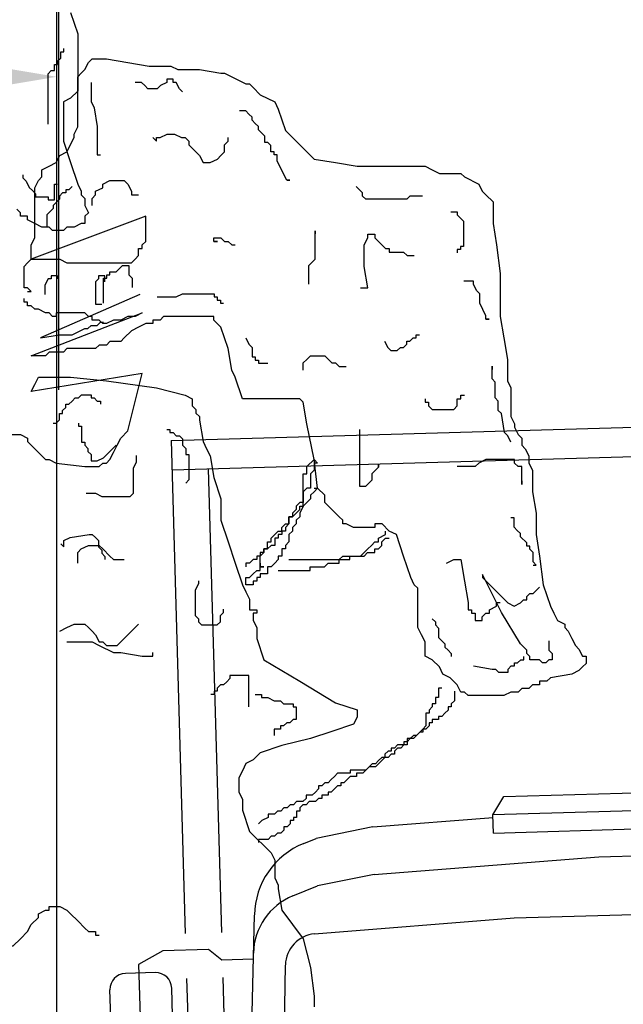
# Model space of a CAD drawing. Extents: x 1616800 to 1632437, y 2248456 to 2251974.
# Tile 305 of 399: x 1619123.11 to 1619124.62, y 2251188.8 to 2251191.27. Entities that reach past the tile are written whole.
import ezdxf

# ---------------------------------------------------------------- set-up
doc = ezdxf.new("R2010")
doc.units = 0
doc.header["$LTSCALE"] = 2
doc.header["$PDMODE"] = 3
doc.header["$PDSIZE"] = 0.2
doc.linetypes.add('CONTINU', pattern=[0])
doc.layers.get('0').update_dxf_attribs({"linetype": 'CONTINUOUS'})
doc.layers.get('Defpoints').update_dxf_attribs({"linetype": 'CONTINUOUS'})
for name, color, linetype in [('0000-PAP-PROFIL EN TRAVERS DE PRINCIPE', 7, 'CONTINUOUS'), ('00profil', 7, 'CONTINUOUS'), ('01 BORDURES', 7, 'CONTINUOUS')]:
    doc.layers.add(name, color=color, linetype=linetype)
doc.styles.add('Arial', font='ARIALN.TTF')
doc.styles.get("Standard").update_dxf_attribs({"font": 'arial.ttf'})
doc.dimstyles.get("Standard").update_dxf_attribs({"dimtxt": 0.18, "dimasz": 0.18, "dimexe": 0.18, "dimexo": 0.0625, "dimgap": 0.09, "dimtad": 0, "dimtih": 1, "dimtoh": 1, "dimdec": 4, "dimzin": 0, "dimdsep": 46, "dimtxsty": 'Standard', "dimcen": 0.09, "dimadec": 0, "dimazin": 0, "dimtfac": 1, "dimtdec": 4, "dimtofl": 0, "dimtmove": 0, "dimatfit": 3, "dimfxl": 1, "dimtolj": 1, "dimtzin": 0, "dimarcsym": 0})

# ---------------------------------------------------------------- blocks, each defined once
blk = doc.blocks.new('*D196')
at = {"layer": '0000-PAP-PROFIL EN TRAVERS DE PRINCIPE', "color": 0, "lineweight": -2, "ltscale": 0.6, "transparency": 16777216}
for p, q in [((1619122.1991, 2251186.067), (1619122.1991, 2251191.1251)), ((1619123.1991, 2251185.984), (1619123.1991, 2251191.1251))]:
    blk.add_line(p, q, dxfattribs=at)
at = {"layer": '0000-PAP-PROFIL EN TRAVERS DE PRINCIPE', "color": 0, "linetype": 'Continuous', "lineweight": -2, "ltscale": 0.6, "transparency": 16777216}
blk.add_line((1619122.5991, 2251191.1251), (1619122.7991, 2251191.1251), dxfattribs=at)
at = {"layer": '0000-PAP-PROFIL EN TRAVERS DE PRINCIPE', "color": 0, "ltscale": 0.6, "transparency": 16777216}
for points in [[(1619122.5991, 2251191.1918), (1619122.5991, 2251191.0585), (1619122.1991, 2251191.1251)], [(1619122.7991, 2251191.1918), (1619122.7991, 2251191.0585), (1619123.1991, 2251191.1251)]]:
    blk.add_solid(points, dxfattribs=at)
at = {"layer": 'Defpoints', "color": 0, "ltscale": 0.6, "transparency": 16777216}
for p in [(1619123.1991, 2251191.1251), (1619122.1991, 2251186.067), (1619123.1991, 2251185.984)]:
    blk.add_point(p, dxfattribs=at)
at = {"layer": '0000-PAP-PROFIL EN TRAVERS DE PRINCIPE', "color": 0, "ltscale": 0.6, "transparency": 16777216, "insert": (1619122.6692, 2251191.4719), "char_height": 0.32, "attachment_point": 5, "style": 'Arial'}
blk.add_mtext('\\A1;1.00', dxfattribs=at)
blk = doc.blocks.new('*D195')
at = {"layer": '0000-PAP-PROFIL EN TRAVERS DE PRINCIPE', "color": 0, "lineweight": -2, "ltscale": 0.6, "transparency": 16777216}
for p, q in [((1619123.1991, 2251191.1251), (1619123.1991, 2251192.559)), ((1619126.2038, 2251190.3401), (1619126.2038, 2251192.559))]:
    blk.add_line(p, q, dxfattribs=at)
at = {"layer": '0000-PAP-PROFIL EN TRAVERS DE PRINCIPE', "color": 0, "linetype": 'Continuous', "lineweight": -2, "ltscale": 0.6, "transparency": 16777216}
for p, q in [((1619123.5991, 2251192.559), (1619123.8258, 2251192.559)), ((1619125.8038, 2251192.559), (1619125.5771, 2251192.559))]:
    blk.add_line(p, q, dxfattribs=at)
at = {"layer": '0000-PAP-PROFIL EN TRAVERS DE PRINCIPE', "color": 0, "ltscale": 0.6, "transparency": 16777216}
for points in [[(1619123.5991, 2251192.6256), (1619123.5991, 2251192.4923), (1619123.1991, 2251192.559)], [(1619125.8038, 2251192.6256), (1619125.8038, 2251192.4923), (1619126.2038, 2251192.559)]]:
    blk.add_solid(points, dxfattribs=at)
at = {"layer": 'Defpoints', "color": 0, "ltscale": 0.6, "transparency": 16777216}
for p in [(1619126.2038, 2251192.559), (1619123.1991, 2251191.1251), (1619126.2038, 2251190.3401)]:
    blk.add_point(p, dxfattribs=at)
at = {"layer": '0000-PAP-PROFIL EN TRAVERS DE PRINCIPE', "color": 0, "ltscale": 0.6, "transparency": 16777216, "insert": (1619124.7015, 2251192.559), "char_height": 0.32, "attachment_point": 5, "style": 'Arial'}
blk.add_mtext('\\A1;Parking PL', dxfattribs=at)
blk = doc.blocks.new('*D203')
at = {"layer": '0000-PAP-PROFIL EN TRAVERS DE PRINCIPE', "color": 0, "linetype": 'CONTINU', "lineweight": -2, "ltscale": 0.03, "transparency": 16777216}
for p, q in [((1619122.1944, 2251189.7212), (1619122.1944, 2251193.3581)), ((1619138.6991, 2251189.7494), (1619138.6991, 2251193.3581))]:
    blk.add_line(p, q, dxfattribs=at)
at = {"layer": '0000-PAP-PROFIL EN TRAVERS DE PRINCIPE', "color": 0, "linetype": 'Continuous', "lineweight": -2, "ltscale": 0.03, "transparency": 16777216}
for p, q in [((1619122.5944, 2251193.3581), (1619129.1385, 2251193.3581)), ((1619138.2991, 2251193.3581), (1619131.755, 2251193.3581))]:
    blk.add_line(p, q, dxfattribs=at)
at = {"layer": '0000-PAP-PROFIL EN TRAVERS DE PRINCIPE', "color": 0, "linetype": 'CONTINU', "ltscale": 0.03, "transparency": 16777216}
for points in [[(1619122.5944, 2251193.4248), (1619122.5944, 2251193.2915), (1619122.1944, 2251193.3581)], [(1619138.2991, 2251193.4248), (1619138.2991, 2251193.2915), (1619138.6991, 2251193.3581)]]:
    blk.add_solid(points, dxfattribs=at)
at = {"layer": 'Defpoints', "color": 0, "linetype": 'CONTINU', "ltscale": 0.03, "transparency": 16777216}
for p in [(1619138.6991, 2251193.3581), (1619138.6991, 2251189.7494), (1619122.1944, 2251189.7212)]:
    blk.add_point(p, dxfattribs=at)
at = {"layer": '0000-PAP-PROFIL EN TRAVERS DE PRINCIPE', "color": 0, "linetype": 'CONTINU', "ltscale": 0.03, "transparency": 16777216, "insert": (1619130.4467, 2251193.3581), "char_height": 0.32, "attachment_point": 5, "style": 'Arial'}
blk.add_mtext('\\A1;Emprise 16.50m', dxfattribs=at)
blk = doc.blocks.new('*D219')
at = {"layer": '0000-PAP-PROFIL EN TRAVERS DE PRINCIPE', "color": 0, "lineweight": -2, "ltscale": 0.6, "transparency": 16777216}
for p, q in [((1619122.1991, 2251191.1251), (1619122.1991, 2251192.559)), ((1619123.2038, 2251190.3401), (1619123.2038, 2251192.559))]:
    blk.add_line(p, q, dxfattribs=at)
at = {"layer": '0000-PAP-PROFIL EN TRAVERS DE PRINCIPE', "color": 0, "linetype": 'Continuous', "lineweight": -2, "ltscale": 0.6, "transparency": 16777216}
blk.add_line((1619122.5991, 2251192.559), (1619122.8038, 2251192.559), dxfattribs=at)
at = {"layer": '0000-PAP-PROFIL EN TRAVERS DE PRINCIPE', "color": 0, "ltscale": 0.6, "transparency": 16777216}
for points in [[(1619122.5991, 2251192.6256), (1619122.5991, 2251192.4923), (1619122.1991, 2251192.559)], [(1619122.8038, 2251192.6256), (1619122.8038, 2251192.4923), (1619123.2038, 2251192.559)]]:
    blk.add_solid(points, dxfattribs=at)
at = {"layer": 'Defpoints', "color": 0, "ltscale": 0.6, "transparency": 16777216}
for p in [(1619123.2038, 2251192.559), (1619122.1991, 2251191.1251), (1619123.2038, 2251190.3401)]:
    blk.add_point(p, dxfattribs=at)
at = {"layer": '0000-PAP-PROFIL EN TRAVERS DE PRINCIPE', "color": 0, "ltscale": 0.6, "transparency": 16777216, "insert": (1619122.7062, 2251192.8406), "char_height": 0.32, "attachment_point": 5, "style": 'Arial'}
blk.add_mtext('\\A1;EV', dxfattribs=at)
blk = doc.blocks.new('BEAUTIFUL TREE')
at = {"layer": '00profil', "color": 8}
for points in [[(1.6292, 6.5612), (1.6518, 6.4934), (1.6518, 6.3124), (1.6292, 6.2898), (1.6066, 6.2785), (1.6066, 6.154), (1.6292, 6.0862), (1.6518, 6.0183), (1.6631, 5.9957), (1.6631, 5.9844), (1.6745, 5.9731), (1.6745, 5.9505), (1.6858, 5.9278), (1.6745, 5.9165), (1.6745, 5.8939), (1.6631, 5.8939), (1.6405, 5.8826), (1.6179, 5.8826), (1.6066, 5.8713), (1.5726, 5.8713), (1.5613, 5.8826), (1.5387, 5.8826), (1.516, 5.8939), (1.4934, 5.9052), (1.4934, 5.9165), (1.4708, 5.9165), (1.4708, 5.9278), (1.4595, 5.9391)], [(1.5582, 6.2075), (1.5582, 6.3671), (1.5682, 6.3771), (1.5782, 6.3771), (1.5782, 6.397), (1.5882, 6.397), (1.5882, 6.407), (1.5982, 6.417), (1.5982, 6.4369), (1.6081, 6.4369), (1.6081, 6.4469)], [(1.4934, 5.679), (1.5047, 5.679), (1.4934, 5.6903), (1.4821, 5.6903), (1.4821, 5.7582), (1.4934, 5.7695), (1.5047, 5.7808), (1.5953, 5.7808), (1.6179, 5.7695), (1.8216, 5.7695), (1.8329, 5.7808), (1.8442, 5.7921), (1.8442, 5.8147), (1.8555, 5.8147), (1.8555, 5.826), (1.8668, 5.8373), (1.8668, 5.9165), (1.5047, 5.7808), (1.5047, 5.826), (1.516, 5.8487), (1.516, 6.007), (1.5274, 6.0296), (1.5387, 6.0409), (1.5387, 6.0636), (1.5613, 6.0749), (1.5839, 6.0862), (1.5953, 6.1088), (1.6179, 6.1201), (1.6405, 6.1654), (1.6405, 6.1767), (1.6518, 6.1993), (1.6518, 6.3576), (1.6631, 6.3689), (1.6745, 6.3803), (1.6858, 6.4029), (1.6971, 6.4142), (1.7423, 6.4142), (1.8102, 6.4029), (1.8781, 6.3916), (1.946, 6.3916), (1.9687, 6.3803), (2.0365, 6.3803), (2.1044, 6.3689), (2.1157, 6.3689), (2.1836, 6.335), (2.195, 6.335), (2.2063, 6.3237), (2.2289, 6.3011), (2.2742, 6.2785), (2.2855, 6.2558), (2.3081, 6.188), (2.376, 6.1201), (2.3986, 6.0975), (2.4665, 6.0862), (2.5344, 6.0749), (2.7494, 6.0749), (2.772, 6.0636), (2.7947, 6.0522), (2.8625, 6.0522), (2.8739, 6.0409), (2.9191, 6.0183), (2.9304, 5.9957), (2.9418, 5.9844), (2.9644, 5.9618), (2.9644, 5.8939), (2.9757, 5.826), (2.987, 5.7355), (2.987, 5.5998), (2.9983, 5.532), (3.0096, 5.4641), (3.0096, 5.3962), (3.021, 5.3736), (3.021, 5.2831), (3.0323, 5.2605), (3.0323, 5.2492), (3.0436, 5.2266), (3.0549, 5.2153), (3.0549, 5.1926), (3.0662, 5.1813), (3.0775, 5.1587), (3.0775, 5.1361), (3.0889, 5.1135), (3.0889, 5.0456), (3.1002, 4.9777), (3.1002, 4.9099), (3.1115, 4.842), (3.1228, 4.7515), (3.1454, 4.6837), (3.1567, 4.661), (3.1681, 4.6384), (3.1907, 4.6271), (3.1907, 4.6158), (3.202, 4.6045), (3.2133, 4.5819), (3.2246, 4.5592), (3.2359, 4.5479), (3.2473, 4.5253), (3.2586, 4.5253), (3.2586, 4.5027), (3.2473, 4.4914), (3.2359, 4.4801), (3.2133, 4.4688), (3.1454, 4.4574), (3.1341, 4.4461), (3.1115, 4.4461), (3.1115, 4.4348), (3.0889, 4.4348), (3.0775, 4.4235), (3.0549, 4.4235), (3.0436, 4.4122), (3.021, 4.4122), (2.9983, 4.4009), (2.8852, 4.4009), (2.8739, 4.4122), (2.8625, 4.4122), (2.8512, 4.4348), (2.8286, 4.4574), (2.806, 4.4688), (2.7947, 4.4914), (2.772, 4.514), (2.7494, 4.5253), (2.7494, 4.5706), (2.7381, 4.5932), (2.7268, 4.6158), (2.7268, 4.7402), (2.7155, 4.7515), (2.7041, 4.7741), (2.6815, 4.842), (2.6589, 4.9099), (2.6362, 4.9212), (2.6136, 4.9438), (2.591, 4.9438), (2.591, 4.9325), (2.5231, 4.9325), (2.5005, 4.9438), (2.4891, 4.9438), (2.4891, 4.9551), (2.4778, 4.9664), (2.4552, 4.989), (2.4326, 5.0117), (2.4326, 5.0343), (2.4099, 5.0569), (2.3986, 5.1474), (2.376, 5.2605), (2.3647, 5.3284), (2.3534, 5.3397), (2.1723, 5.3397), (2.1497, 5.4075), (2.1384, 5.4302), (2.1271, 5.498), (2.1044, 5.5659), (2.0818, 5.5885), (2.0818, 5.5998), (1.9234, 5.5998), (1.9121, 5.5885), (1.8894, 5.5885), (1.8894, 5.5772), (1.8668, 5.5772), (1.8442, 5.5659), (1.8216, 5.5546), (1.7989, 5.532), (1.7876, 5.5206), (1.7537, 5.5206), (1.7423, 5.5093), (1.7197, 5.5093), (1.7084, 5.498), (1.6179, 5.498), (1.6066, 5.4867), (1.5613, 5.4867), (1.55, 5.4754), (1.5047, 5.4754), (1.8555, 5.6111), (1.8329, 5.5998), (1.8102, 5.5998), (1.7876, 5.5885), (1.765, 5.5885), (1.7423, 5.5772), (1.731, 5.5772), (1.7197, 5.5885), (1.6971, 5.5885), (1.6971, 5.5998), (1.6858, 5.5998), (1.6745, 5.6111), (1.5839, 5.6111), (1.5839, 5.5998), (1.5726, 5.5998), (1.5613, 5.6111), (1.55, 5.6111), (1.5274, 5.6224), (1.516, 5.6224), (1.5047, 5.6338), (1.4934, 5.6338), (1.4934, 5.6451), (1.4821, 5.6451), (1.4821, 5.6564)], [(1.6938, 6.3398), (1.6938, 6.2799), (1.7037, 6.26), (1.7137, 6.2001), (1.7137, 6.1104), (1.7237, 6.1104)], [(1.9831, 6.3099), (1.9732, 6.3198), (1.9632, 6.3398), (1.9532, 6.3398), (1.9532, 6.3498), (1.9332, 6.3498), (1.9332, 6.3398), (1.9133, 6.3298), (1.9033, 6.3198), (1.8734, 6.3198), (1.8634, 6.3298), (1.8534, 6.3398), (1.8335, 6.3398)], [(2.3124, 6.0306), (2.3224, 6.0306), (2.3124, 6.0306), (2.2825, 6.0904), (2.2825, 6.1104), (2.2725, 6.1104), (2.2725, 6.1203), (2.2625, 6.1203), (2.2625, 6.1403), (2.2526, 6.1503), (2.2426, 6.1503), (2.2426, 6.1702), (2.2226, 6.1902), (2.2226, 6.2001), (2.2126, 6.2101), (2.2027, 6.2201), (2.2027, 6.2301), (2.1927, 6.24), (2.1827, 6.25), (2.1627, 6.25)], [(1.8894, 6.1654), (1.9008, 6.154), (1.9008, 6.1654), (1.9121, 6.1654), (1.9347, 6.1767), (1.9573, 6.1767), (1.98, 6.1654), (1.9913, 6.1654), (2.0026, 6.154), (2.0026, 6.1427), (2.0252, 6.1201), (2.0365, 6.1088), (2.0479, 6.0862), (2.0705, 6.0862), (2.0931, 6.0975), (2.1044, 6.1088), (2.1157, 6.1201), (2.1157, 6.1427), (2.1271, 6.154), (2.1271, 6.1654)], [(1.4784, 6.0479), (1.4784, 6.038), (1.4884, 6.028), (1.4984, 6.008), (1.5084, 5.9981), (1.5183, 5.9881), (1.5183, 5.9781), (1.5582, 5.9781), (1.5582, 5.9681), (1.5782, 5.9681), (1.5782, 6.018), (1.5882, 6.018)], [(1.6339, 6.0106), (1.6239, 6.0006), (1.6139, 6.0006), (1.6139, 5.9907), (1.6039, 5.9907), (1.594, 5.9807), (1.594, 5.9707), (1.584, 5.9607), (1.574, 5.9508), (1.574, 5.9408), (1.564, 5.9308), (1.5541, 5.9208), (1.5541, 5.8809)], [(1.6971, 5.9505), (1.6971, 5.9731), (1.7084, 5.9844), (1.7084, 5.9957), (1.731, 6.007), (1.731, 6.0183), (1.7537, 6.0296), (1.7989, 6.0296), (1.8102, 6.0183), (1.8216, 5.9957), (1.8216, 5.9844), (1.8442, 5.9844)], [(2.7415, 5.9807), (2.7016, 5.9807), (2.6916, 5.9707), (2.5619, 5.9707), (2.5519, 5.9807), (2.5519, 5.9907), (2.5419, 6.0006), (2.532, 6.0106)], [(2.8313, 5.9308), (2.8513, 5.9308), (2.8513, 5.9208), (2.8612, 5.9109), (2.8712, 5.9009), (2.8712, 5.8211), (2.8612, 5.8211), (2.8612, 5.8111), (2.8513, 5.8111), (2.8513, 5.8012)], [(2.3823, 5.7014), (2.3823, 5.7613), (2.3923, 5.7712), (2.4022, 5.7812), (2.4022, 5.871), (2.4022, 5.861)], [(2.5457, 5.6903), (2.5684, 5.6903), (2.557, 5.7582), (2.557, 5.826), (2.5684, 5.8487), (2.5684, 5.86), (2.591, 5.86), (2.591, 5.8487), (2.6023, 5.8373), (2.6249, 5.8147), (2.6362, 5.8147), (2.6362, 5.8034), (2.6815, 5.8034), (2.6928, 5.7921), (2.7155, 5.7921)], [(2.0818, 5.8373), (2.0931, 5.8373), (2.0818, 5.8373), (2.0818, 5.8487), (2.1044, 5.8487), (2.1157, 5.8373), (2.1271, 5.8373), (2.1384, 5.826), (2.1497, 5.826)], [(1.7337, 5.6416), (1.7337, 5.7214), (1.7436, 5.7214), (1.7436, 5.7313), (1.7536, 5.7313), (1.7536, 5.7413), (1.7736, 5.7413), (1.7836, 5.7513), (1.7935, 5.7613), (1.8135, 5.7613), (1.8135, 5.7313), (1.8235, 5.7214), (1.8235, 5.6914)], [(1.5882, 5.7287), (1.5882, 5.7188), (1.5882, 5.7287), (1.5682, 5.7287), (1.5682, 5.7188), (1.5582, 5.7188), (1.5483, 5.6988), (1.5483, 5.6689)], [(1.7379, 5.7088), (1.7379, 5.7287), (1.7179, 5.7287), (1.7179, 5.7188), (1.7079, 5.7088), (1.7079, 5.639), (1.7279, 5.639)], [(2.942, 5.5917), (2.952, 5.5917), (2.942, 5.5917), (2.942, 5.6017), (2.9321, 5.6216), (2.9221, 5.6416), (2.9221, 5.6715), (2.9121, 5.6815), (2.9021, 5.7014), (2.9021, 5.7114), (2.8722, 5.7114)], [(1.8476, 5.6689), (1.5341, 5.5318), (1.594, 5.5418), (1.6339, 5.5418), (1.6738, 5.5618), (1.6838, 5.5618), (1.6938, 5.5717), (1.7137, 5.5717), (1.7237, 5.5817), (1.7337, 5.5817)], [(1.9033, 5.6615), (1.9632, 5.6615), (1.9831, 5.6715), (2.0829, 5.6715), (2.0829, 5.6615), (2.0929, 5.6615), (2.0929, 5.6515), (2.1029, 5.6515), (2.1029, 5.6416), (2.1129, 5.6416)], [(2.1827, 5.5318), (2.1927, 5.5119), (2.2027, 5.5019), (2.2027, 5.472), (2.2126, 5.472), (2.2126, 5.462), (2.2226, 5.462), (2.2226, 5.452), (2.2526, 5.452)], [(2.6218, 5.5219), (2.6317, 5.5019), (2.6417, 5.4919), (2.6617, 5.4919), (2.6717, 5.5019), (2.6816, 5.5019), (2.6916, 5.5119), (2.6916, 5.5219), (2.7016, 5.5219), (2.7116, 5.5318), (2.7215, 5.5318), (2.7215, 5.5418), (2.7315, 5.5418)], [(2.3647, 5.4302), (2.3647, 5.4528), (2.376, 5.4641), (2.3873, 5.4754), (2.4326, 5.4754), (2.4552, 5.4528), (2.4665, 5.4528), (2.4778, 5.4415), (2.5005, 5.4415)], [(1.4255, 5.2266), (1.4708, 5.2266), (1.4934, 5.2153), (1.4934, 5.2039), (1.5047, 5.1926), (1.5274, 5.17), (1.55, 5.1474), (1.5613, 5.1474), (1.5839, 5.1361), (1.6745, 5.1248), (1.7197, 5.1248), (1.731, 5.1361), (1.7423, 5.1361), (1.7537, 5.1474), (1.765, 5.17), (1.7763, 5.1926), (1.7876, 5.2153), (1.8102, 5.2379), (1.8555, 5.4189), (1.5047, 5.3623), (1.516, 5.3849), (1.5274, 5.4075), (1.6292, 5.4075), (1.7423, 5.3962), (1.9008, 5.3736), (1.9913, 5.351), (2.0139, 5.3397), (2.0139, 5.3171), (2.0252, 5.3057), (2.0252, 5.2944), (2.0365, 5.2831), (2.0365, 5.2718), (2.0479, 5.2039), (2.0592, 5.1813), (2.0705, 5.1587), (2.0818, 5.0908), (2.1044, 5.023), (2.1044, 4.9551), (2.1271, 4.8873), (2.1497, 4.8194), (2.1723, 4.7515), (2.1836, 4.7289), (2.195, 4.7063), (2.195, 4.6723), (2.2176, 4.6723), (2.2176, 4.661), (2.2063, 4.661), (2.2063, 4.6384), (2.2176, 4.6158), (2.2176, 4.5819), (2.2402, 4.514), (2.3534, 4.4461), (2.4665, 4.3783), (2.5344, 4.3557), (2.5344, 4.333), (2.5231, 4.3104), (2.4552, 4.2878), (2.3873, 4.2652), (2.2968, 4.2425), (2.2289, 4.2199), (2.2063, 4.1973), (2.1836, 4.186), (2.1723, 4.1634), (2.161, 4.1407), (2.161, 4.0955), (2.1723, 4.0729), (2.1723, 4.039), (2.195, 3.9711), (2.2628, 3.9032), (2.2742, 3.8806), (2.2742, 3.8241), (2.2855, 3.8014), (2.2855, 3.7901), (2.2968, 3.7223), (2.3647, 3.6318), (2.3873, 3.5413), (2.3986, 3.4508), (2.3986, 3.4169)], [(3.0209, 5.2027), (3.0109, 5.2226), (3.0009, 5.2326), (2.991, 5.2924), (2.981, 5.3024), (2.981, 5.3323), (2.971, 5.3423), (2.971, 5.3922), (2.961, 5.4022), (2.961, 5.4421), (2.961, 5.4321)], [(1.574, 5.2625), (1.584, 5.2625), (1.594, 5.2725), (1.594, 5.2924), (1.6039, 5.2924), (1.6039, 5.3024), (1.6139, 5.3124), (1.6139, 5.3224), (1.6239, 5.3224), (1.6339, 5.3323), (1.6439, 5.3423), (1.6538, 5.3423), (1.6638, 5.3523), (1.6938, 5.3523), (1.6938, 5.3423), (1.7037, 5.3423), (1.7137, 5.3323), (1.7237, 5.3323), (1.7237, 5.3224)], [(2.7494, 5.3397), (2.7494, 5.3284), (2.7607, 5.3284), (2.7607, 5.3171), (2.772, 5.3057), (2.8399, 5.3057), (2.8512, 5.3171), (2.8512, 5.3397), (2.8625, 5.3397), (2.8625, 5.351), (2.8739, 5.351)], [(1.6538, 5.2625), (1.6538, 5.2525), (1.6638, 5.2525), (1.6638, 5.2027), (1.6738, 5.2027), (1.6738, 5.1927), (1.6838, 5.1827), (1.6838, 5.1728), (1.6938, 5.1628), (1.6938, 5.1428), (1.7137, 5.1428), (1.7337, 5.1528), (1.7436, 5.1628), (1.7536, 5.1728), (1.7736, 5.1927)], [(1.9332, 5.2426), (1.9432, 5.2426), (1.9432, 5.2326), (1.9532, 5.2326), (1.9632, 5.2226), (1.9732, 5.2226), (1.9831, 5.2127), (1.9831, 5.1927), (1.9931, 5.1827), (1.9931, 5.1628), (2.0031, 5.1628), (2.0031, 5.083), (1.9931, 5.073)], [(2.5419, 5.2426), (2.5419, 5.063), (2.5619, 5.063), (2.5719, 5.073), (2.5818, 5.083), (2.5818, 5.1029), (2.5918, 5.1129), (2.6018, 5.1229), (2.6018, 5.1329), (2.6018, 5.1229)], [(1.678, 5.0405), (1.7079, 5.0405), (1.7279, 5.0305), (1.8177, 5.0305), (1.8277, 5.0405), (1.8277, 5.1203), (1.8376, 5.1402), (1.8376, 5.1602)], [(2.3986, 5.0569), (2.4099, 5.0569), (2.3986, 5.0456), (2.3873, 5.0343), (2.3873, 5.023), (2.376, 5.0117), (2.3647, 5.0004), (2.3534, 4.9777), (2.3534, 4.9664), (2.3421, 4.9551), (2.3421, 4.9438), (2.3307, 4.9325), (2.3307, 4.9212), (2.3194, 4.9099), (2.3194, 4.8873), (2.3081, 4.8759), (2.3081, 4.8646), (2.2968, 4.8646), (2.2968, 4.842), (2.2855, 4.842), (2.2855, 4.8307), (2.2742, 4.8194), (2.2628, 4.8081), (2.2515, 4.8081), (2.2515, 4.7855), (2.2289, 4.7855), (2.2289, 4.7741), (2.2176, 4.7741), (2.2176, 4.7628), (2.2063, 4.7628), (2.2063, 4.7515), (2.1836, 4.7515), (2.1836, 4.7741), (2.195, 4.7741), (2.2063, 4.7855), (2.2176, 4.7968), (2.2289, 4.7968), (2.2289, 4.8194), (2.2289, 4.8081), (2.2402, 4.8081), (2.2289, 4.8081), (2.2289, 4.842), (2.2402, 4.8533), (2.2402, 4.8646), (2.2515, 4.8646), (2.2515, 4.8873), (2.2628, 4.8873), (2.2628, 4.8986), (2.2742, 4.9099), (2.2855, 4.9212), (2.2968, 4.9212), (2.2968, 4.9325), (2.3081, 4.9438), (2.3194, 4.9438), (2.3194, 4.9664), (2.3307, 4.9664), (2.3421, 4.9777), (2.3534, 4.989), (2.3534, 5.0004), (2.3647, 5.0004), (2.3647, 5.1022), (2.376, 5.1022), (2.376, 5.1248), (2.3986, 5.1474), (2.4099, 5.1361), (2.3986, 5.1361), (2.3986, 5.1135), (2.3873, 5.1022), (2.3873, 5.0569), (2.376, 5.0569), (2.3647, 5.0456), (2.3647, 5.0117), (2.3534, 5.0117), (2.3421, 5.0004), (2.3421, 4.989), (2.3307, 4.9777), (2.3307, 4.9664), (2.3194, 4.9664), (2.3194, 4.9438), (2.3081, 4.9325), (2.3081, 4.9212), (2.2968, 4.9212), (2.2968, 4.9099), (2.2855, 4.9099), (2.2855, 4.8986), (2.2742, 4.8986), (2.2742, 4.8759), (2.2628, 4.8759), (2.2515, 4.8646), (2.2402, 4.8646), (2.2402, 4.8533), (2.2289, 4.8533), (2.2289, 4.842), (2.2176, 4.842), (2.2176, 4.8307), (2.2063, 4.8307), (2.195, 4.8194), (2.1836, 4.8194), (2.1836, 4.8081)], [(3.0549, 5.0795), (3.0549, 5.0682), (3.0549, 5.1248), (3.0436, 5.1248), (3.0323, 5.1361), (3.0323, 5.1474), (2.9418, 5.1474), (2.9191, 5.1361), (2.9078, 5.1248), (2.8512, 5.1248)], [(3.0908, 4.8137), (3.1007, 4.8137), (3.0908, 4.8236), (3.0908, 4.8536), (3.0808, 4.8635), (3.0808, 4.8735), (3.0708, 4.8735), (3.0708, 4.8835), (3.0508, 4.9034), (3.0508, 4.9134), (3.0409, 4.9234), (3.0309, 4.9334), (3.0309, 4.9633), (3.0209, 4.9633)], [(2.3194, 4.8307), (2.4778, 4.8307), (2.4891, 4.842), (2.5457, 4.842), (2.5684, 4.8646), (2.5797, 4.8759), (2.591, 4.8873), (2.6023, 4.8873), (2.6023, 4.8986), (2.6249, 4.9099), (2.6249, 4.9212)], [(1.5982, 4.8809), (1.6081, 4.8709), (1.6081, 4.8909), (1.6281, 4.9009), (1.688, 4.9108), (1.6979, 4.9108), (1.7079, 4.9009), (1.7179, 4.8909), (1.7179, 4.8709), (1.7279, 4.861), (1.7279, 4.851), (1.7379, 4.841), (1.7379, 4.831)], [(2.2851, 4.7968), (2.3869, 4.7968), (2.3869, 4.8081), (2.4322, 4.8081), (2.4435, 4.8194), (2.4775, 4.8194), (2.4775, 4.8307), (2.5114, 4.8307), (2.5114, 4.842), (2.5567, 4.842), (2.568, 4.8533), (2.5906, 4.8533), (2.5906, 4.8646), (2.6019, 4.8646), (2.6132, 4.8759), (2.6132, 4.8873), (2.6246, 4.8986), (2.6359, 4.8986)], [(1.6518, 4.8194), (1.6518, 4.8533), (1.6631, 4.8646), (1.6858, 4.8759), (1.7197, 4.8759), (1.731, 4.8646), (1.7537, 4.842), (1.765, 4.8307), (1.7989, 4.8307)], [(2.8173, 4.8194), (2.8399, 4.8307), (2.8625, 4.8307), (2.8739, 4.7628), (2.8852, 4.695), (2.8852, 4.6723), (2.8965, 4.6723), (2.8965, 4.661), (2.9078, 4.661), (2.9078, 4.6384), (2.9304, 4.6384), (2.9304, 4.6497), (2.9418, 4.661), (2.9531, 4.661), (2.9531, 4.6723), (2.9757, 4.6837), (2.9757, 4.695), (2.987, 4.695)], [(3.1406, 4.5743), (3.1406, 4.5444), (3.1506, 4.5344), (3.1506, 4.5144), (3.1406, 4.5144), (3.1307, 4.5045), (3.1207, 4.5045), (3.1107, 4.5144), (3.0808, 4.5144), (3.0808, 4.5244), (3.0708, 4.5344), (3.0708, 4.5444), (3.0508, 4.5643), (2.991, 4.664), (2.9311, 4.7837), (2.9311, 4.7738), (3.0109, 4.694), (3.0309, 4.684), (3.0508, 4.694), (3.0608, 4.7039), (3.0708, 4.7039), (3.0708, 4.7139), (3.0808, 4.7239), (3.0908, 4.7239), (3.1107, 4.7438)], [(2.033, 4.7638), (2.033, 4.7538), (2.023, 4.7339), (2.023, 4.6541), (2.033, 4.6441), (2.033, 4.6341), (2.043, 4.6242), (2.0929, 4.6242), (2.1029, 4.6341), (2.1029, 4.6541), (2.1129, 4.664), (2.1129, 4.674)], [(2.7724, 4.6441), (2.7824, 4.6341), (2.7824, 4.6242), (2.7924, 4.6142), (2.7924, 4.5843), (2.8023, 4.5743), (2.8123, 4.5643), (2.8123, 4.5543), (2.8223, 4.5444), (2.8323, 4.5344), (2.8323, 4.5244)], [(1.5953, 4.6045), (1.6179, 4.6158), (1.6405, 4.6271), (1.6745, 4.6271), (1.6858, 4.6158), (1.6971, 4.6045), (1.7084, 4.5932), (1.7197, 4.5706), (1.731, 4.5706), (1.7423, 4.5592), (1.7763, 4.5592), (1.7876, 4.5706), (1.7989, 4.5819), (1.8216, 4.6045), (1.8329, 4.6158), (1.8442, 4.6271)], [(1.6179, 4.5706), (1.6971, 4.5706), (1.7197, 4.5592), (1.765, 4.5366), (1.7876, 4.5366), (1.8555, 4.5253), (1.8894, 4.5253), (1.8894, 4.5366)], [(2.9021, 4.4945), (2.962, 4.4845), (2.972, 4.4845), (2.9819, 4.4745), (3.0119, 4.4745), (3.0119, 4.4845), (3.0219, 4.4945), (3.0318, 4.4945), (3.0318, 4.5045), (3.0418, 4.5045), (3.0518, 4.5144), (3.0618, 4.5144), (3.0618, 4.5244)], [(2.1927, 4.3648), (2.1927, 4.4646), (2.1328, 4.4646), (2.1328, 4.4546), (2.1228, 4.4446), (2.1129, 4.4346), (2.1029, 4.4346), (2.0929, 4.4247), (2.0929, 4.4147), (2.0829, 4.4147), (2.0829, 4.4047), (2.0729, 4.4047)], [(2.8023, 4.4247), (2.7924, 4.4247), (2.7924, 4.3947), (2.7824, 4.3947), (2.7824, 4.3748), (2.7724, 4.3748), (2.7724, 4.3648), (2.7624, 4.3548), (2.7624, 4.3449), (2.7524, 4.3449), (2.7524, 4.305), (2.7425, 4.295), (2.7225, 4.275), (2.7125, 4.275), (2.7025, 4.2651), (2.6926, 4.2651), (2.6926, 4.2451), (2.6826, 4.2451), (2.6726, 4.2351), (2.6626, 4.2351), (2.6527, 4.2252), (2.6527, 4.2152), (2.6427, 4.2152), (2.6327, 4.2052), (2.6227, 4.2052), (2.6127, 4.1952), (2.6028, 4.1853), (2.5928, 4.1753), (2.5728, 4.1753), (2.5628, 4.1653), (2.513, 4.1653), (2.513, 4.1553), (2.473, 4.1553), (2.4631, 4.1454), (2.4531, 4.1354), (2.4431, 4.1254), (2.4331, 4.1254), (2.4231, 4.1154), (2.4132, 4.1154), (2.4132, 4.1055), (2.4032, 4.0955), (2.3932, 4.0855), (2.3733, 4.0855), (2.3733, 4.0755), (2.3633, 4.0656), (2.3433, 4.0656), (2.3333, 4.0556), (2.3234, 4.0556), (2.3134, 4.0456), (2.3034, 4.0456), (2.2934, 4.0357), (2.2834, 4.0357), (2.2735, 4.0257), (2.2535, 4.0257), (2.2535, 4.0157), (2.2336, 4.0057), (2.2236, 3.9958)], [(2.2126, 4.4047), (2.2326, 4.4047), (2.2326, 4.3947), (2.2526, 4.3947), (2.2725, 4.3848), (2.2925, 4.3848), (2.3024, 4.3748), (2.3324, 4.3748), (2.3324, 4.3648), (2.3424, 4.3648), (2.3424, 4.3249), (2.3324, 4.3249), (2.3224, 4.3149), (2.3124, 4.3149), (2.3024, 4.305), (2.2925, 4.305), (2.2925, 4.295), (2.2725, 4.295), (2.2725, 4.275)], [(2.8422, 4.4147), (2.8422, 4.3848), (2.8323, 4.3748), (2.8323, 4.3648), (2.8223, 4.3648), (2.8223, 4.3548), (2.8123, 4.3449), (2.8023, 4.3349), (2.7924, 4.3349), (2.7924, 4.3249), (2.7724, 4.3249), (2.7724, 4.3149), (2.7624, 4.3149), (2.7624, 4.305), (2.7524, 4.295), (2.7425, 4.295), (2.7425, 4.285), (2.7325, 4.285), (2.7225, 4.275), (2.7125, 4.2651), (2.7025, 4.2651), (2.6926, 4.2551), (2.6826, 4.2551), (2.6826, 4.2451), (2.6626, 4.2451), (2.6527, 4.2351), (2.6427, 4.2351), (2.6427, 4.2252), (2.6327, 4.2252), (2.6227, 4.2152), (2.6227, 4.2052), (2.6127, 4.2052), (2.6028, 4.1952), (2.5928, 4.1853), (2.5828, 4.1853), (2.5728, 4.1753), (2.5628, 4.1653), (2.5529, 4.1553), (2.5329, 4.1553), (2.5329, 4.1454), (2.513, 4.1454), (2.503, 4.1354), (2.493, 4.1254), (2.483, 4.1254), (2.483, 4.1154), (2.473, 4.1154), (2.4631, 4.1055), (2.4531, 4.0955), (2.4431, 4.0955), (2.4431, 4.0855), (2.4231, 4.0855), (2.4231, 4.0755), (2.4132, 4.0755), (2.4032, 4.0656), (2.3832, 4.0656), (2.3733, 4.0556), (2.3633, 4.0556), (2.3533, 4.0456), (2.3533, 4.0357), (2.3433, 4.0357), (2.3433, 4.0157), (2.3333, 4.0157), (2.3333, 4.0057), (2.3234, 4.0057), (2.3234, 3.9958), (2.3134, 3.9858), (2.3034, 3.9858), (2.3034, 3.9758), (2.2934, 3.9658), (2.2834, 3.9658), (2.2735, 3.9559), (2.2635, 3.9559), (2.2535, 3.9459), (2.2236, 3.9459), (2.2236, 3.9359)], [(1.4368, 3.6092), (1.4482, 3.6092), (1.4708, 3.6318), (1.4934, 3.6544), (1.5047, 3.677), (1.5274, 3.6996), (1.5274, 3.7109), (1.55, 3.7223), (1.5613, 3.7223), (1.5613, 3.7336), (1.5953, 3.7336), (1.6179, 3.7223), (1.6292, 3.7109), (1.6518, 3.6883), (1.6745, 3.6657), (1.6858, 3.6544), (1.7084, 3.6544), (1.7084, 3.6431), (1.7197, 3.6431)]]:
    blk.add_lwpolyline(points, dxfattribs=at)
blk = doc.blocks.new('CAMION_2_65_65')
at = {"color": 8}
for p, q in [((-1.5723, 4.987), (1.5723, 4.987)), ((-1.5723, 4.987), (-1.5723, 3.4312)), ((-1.5723, 4.8942), (1.5723, 4.8942)), ((-1.4582, 4.8942), (-1.4582, 3.4312)), ((-0.5928, 3.7775), (-0.5566, 3.8347)), ((-0.5566, 3.8347), (0.5566, 3.8347)), ((-0.9722, 3.7503), (-0.5928, 3.7695)), ((0.5928, 3.7775), (-0.5928, 3.7775)), ((-0.5928, 3.7204), (-0.5928, 3.7775)), ((-0.9722, 3.7503), (-1.152, 3.7195)), ((-1.1914, 3.7047), (-1.152, 3.7195)), ((-0.5928, 3.7204), (0.5928, 3.7204)), ((-0.9722, 3.6003), (-0.2634, 3.6362)), ((-0.2634, 3.6362), (0.2634, 3.6362)), ((-0.9722, 3.6003), (-1.152, 3.5695)), ((-1.2301, 3.5402), (-1.152, 3.5695)), ((-1.4293, 2.029), (-1.3533, 3.4836)), ((-1.1651, 3.4185), (-0.5356, 3.4513)), ((-0.5356, 3.4513), (0.5356, 3.4513)), ((-1.645, 3.3794), (-1.7221, 3.3383)), ((-1.5012, 3.3794), (-1.645, 3.3794)), ((-1.4601, 3.3442), (-1.5012, 3.3794)), ((-1.7221, 3.3383), (-1.7221, 2.4857)), ((-1.3606, 3.3442), (-1.4601, 3.3442)), ((-1.3001, 2.4517), (-1.2598, 3.3232)), ((-1.6702, 3.311), (-1.7648, 3.311)), ((-1.8148, 3.1738), (-1.8148, 3.261)), ((-1.6202, 3.1738), (-1.6202, 3.261)), ((-1.5723, 3.2899), (-1.5723, 2.4761)), ((-1.4582, 3.2899), (-1.4582, 2.5126))]:
    blk.add_line(p, q, dxfattribs=at)
for centre, radius, start, end in [((-1.1036, 3.4706), 0.25, 110.556, 177.0088), ((-1.1599, 3.3529), 0.2, 110.556, 177.0088), ((-1.1599, 3.3186), 0.1, 92.9866, 177.3524), ((-1.7648, 3.261), 0.05, 90, 180), ((-1.6702, 3.261), 0.05, 0, 90)]:
    blk.add_arc(centre, radius, start, end, dxfattribs=at)

msp = doc.modelspace()

# ---------------------------------------------------------------- linework, layer by layer
at = {"layer": '01 BORDURES'}
msp.add_line((1619123.1991, 2251185.984), (1619123.1991, 2251192.559), dxfattribs=at)

# ---------------------------------------------------------------- block references
at = {"layer": '0000-PAP-PROFIL EN TRAVERS DE PRINCIPE', "xscale": 0.7926578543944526, "yscale": 0.7926578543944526, "zscale": 0.7926578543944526}
msp.add_blockref('BEAUTIFUL TREE', (1619121.9421, 2251186.0857), dxfattribs=at)
at = {"layer": '0000-PAP-PROFIL EN TRAVERS DE PRINCIPE', "xscale": 0.7950388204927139, "yscale": 0.7950388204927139, "zscale": 0.7950388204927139, "rotation": 1.64451030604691}
msp.add_blockref('CAMION_2_65_65', (1619124.8488, 2251186.2865), dxfattribs=at)

# ---------------------------------------------------------------- dimensions: what is measured, and where the dimension line sits
at = {"layer": '0000-PAP-PROFIL EN TRAVERS DE PRINCIPE', "color": 1, "linetype": 'CONTINU', "ltscale": 0.03}
dim = msp.add_linear_dim(base=(1619138.6991, 2251193.3581), p1=(1619122.1944, 2251189.7212), p2=(1619138.6991, 2251189.7494), text='Emprise 16.50m', dimstyle='Standard', override={"dimscale": 40, "dimtxt": 0.008, "dimasz": 0.01, "dimexe": 0, "dimexo": 0, "dimgap": 0, "dimtih": 0, "dimtoh": 0, "dimdec": 2, "dimtxsty": 'Arial', "dimcen": 1.5, "dimtmove": 1, "dimfxl": 1.25, "dimfxlon": 1}, dxfattribs=at)
dim.commit()
dim.dimension.update_dxf_attribs({"geometry": '*D203', "text_midpoint": (1619130.4467, 2251193.3581)})
at = {"layer": '0000-PAP-PROFIL EN TRAVERS DE PRINCIPE', "ltscale": 0.6}
dim = msp.add_linear_dim(base=(1619123.2038, 2251192.559), p1=(1619122.1991, 2251191.1251), p2=(1619123.2038, 2251190.3401), text='EV', dimstyle='Standard', override={"dimscale": 40, "dimtxt": 0.008, "dimasz": 0.01, "dimexe": 0, "dimexo": 0, "dimgap": 0, "dimtih": 0, "dimtoh": 0, "dimdec": 2, "dimtxsty": 'Arial', "dimcen": 1.5, "dimtmove": 1, "dimfxl": 1.25, "dimfxlon": 1}, dxfattribs=at)
dim.commit()
dim.dimension.update_dxf_attribs({"geometry": '*D219', "text_midpoint": (1619122.7062, 2251192.8406), "dimtype": 160})
dim = msp.add_linear_dim(base=(1619126.2038, 2251192.559), p1=(1619123.1991, 2251191.1251), p2=(1619126.2038, 2251190.3401), text='Parking PL', dimstyle='Standard', override={"dimscale": 40, "dimtxt": 0.008, "dimasz": 0.01, "dimexe": 0, "dimexo": 0, "dimgap": 0, "dimtih": 0, "dimtoh": 0, "dimdec": 2, "dimtxsty": 'Arial', "dimcen": 1.5, "dimtmove": 1, "dimfxl": 1.25, "dimfxlon": 1}, dxfattribs=at)
dim.commit()
dim.dimension.update_dxf_attribs({"geometry": '*D195', "text_midpoint": (1619124.7015, 2251192.559)})
dim = msp.add_linear_dim(base=(1619123.1991, 2251191.1251), p1=(1619122.1991, 2251186.067), p2=(1619123.1991, 2251185.984), dimstyle='Standard', override={"dimscale": 40, "dimtxt": 0.008, "dimasz": 0.01, "dimexe": 0, "dimexo": 0, "dimgap": 0, "dimtih": 0, "dimtoh": 0, "dimdec": 2, "dimtxsty": 'Arial', "dimcen": 1.5, "dimtmove": 1, "dimfxl": 1.25, "dimfxlon": 1}, dxfattribs=at)
dim.commit()
dim.dimension.update_dxf_attribs({"geometry": '*D196', "text_midpoint": (1619122.6692, 2251191.4719), "dimtype": 160})

doc.saveas('drawing.dxf')
